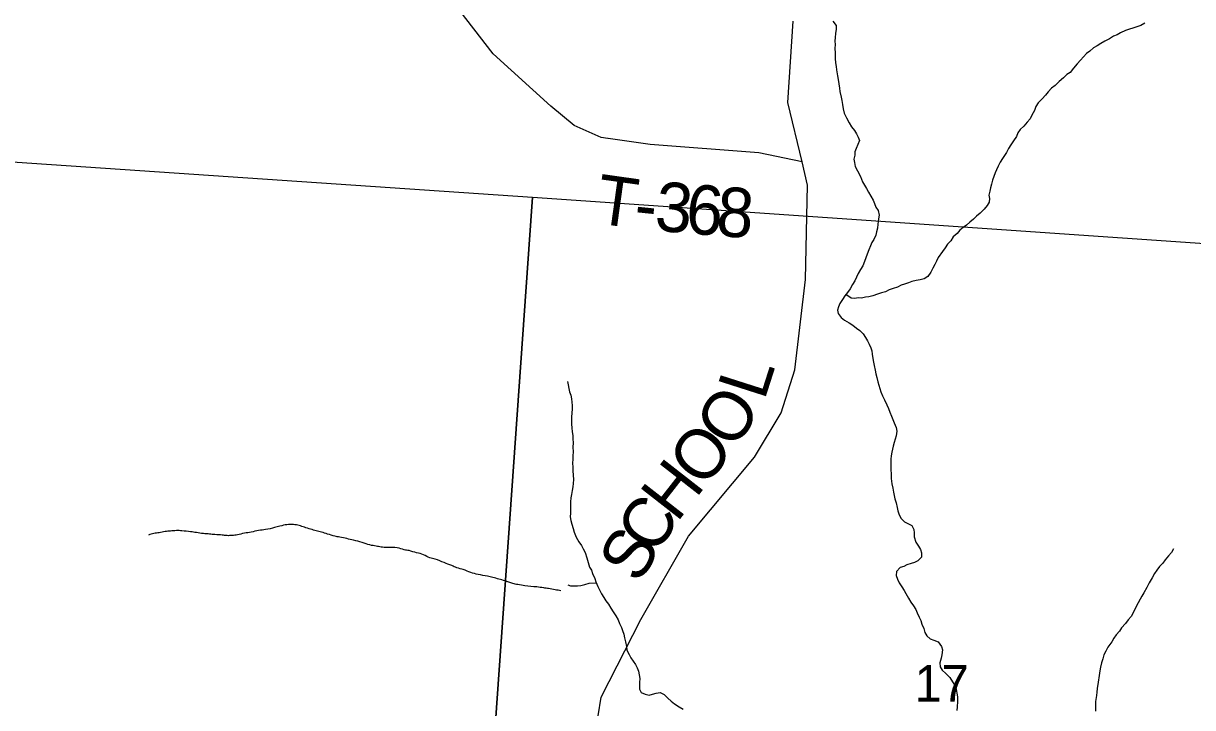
# Model space of a CAD drawing. Extents: x -15 to 405, y -40 to 87.
# Drawn here: x 6.81 to 8.153, y 19.155 to 19.941 of the extents above; entities that cross this region are included whole.
import ezdxf

# ---------------------------------------------------------------- set-up
doc = ezdxf.new("R2010")
doc.units = 0
for name, color, linetype in [('GM_P_State_Location', 7, 'Continuous'), ('GM_X_Adjacent_County_Text', 7, 'Continuous'), ('GM_X_Airport_Location_Class_2', 7, 'Continuous'), ('GM_X_County_Road', 7, 'Continuous'), ('GM_X_Major_Lake_Text', 7, 'Continuous'), ('GM_X_Minor_Lake', 7, 'Continuous'), ('GM_X_Minor_River', 7, 'Continuous'), ('GM_X_Township_Text', 7, 'Continuous')]:
    doc.layers.add(name, color=color, linetype=linetype)

msp = doc.modelspace()

# ---------------------------------------------------------------- linework, layer by layer
at = {"layer": 'GM_P_State_Location'}
msp.add_lwpolyline([(7.7042, 19.7821), (7.6545, 19.7924), (7.5297, 19.802), (7.4815, 19.809)], dxfattribs=at)
at = {"layer": 'GM_X_Adjacent_County_Text'}
for points in [[(7.7396, 19.9438), (7.7434, 19.9389), (7.7434, 19.9343), (7.7426, 19.9298), (7.7423, 19.9248), (7.7419, 19.921), (7.7423, 19.9165), (7.7419, 19.9127), (7.7423, 19.907), (7.7423, 19.9009), (7.7427, 19.896), (7.7435, 19.8918), (7.7439, 19.888), (7.745, 19.8808), (7.7458, 19.8767), (7.7466, 19.8717), (7.7474, 19.8668), (7.7478, 19.863), (7.7493, 19.8566), (7.7501, 19.8528), (7.7508, 19.8482), (7.7516, 19.8429), (7.7528, 19.838), (7.7554, 19.8327), (7.7585, 19.827), (7.7611, 19.8225), (7.7646, 19.8183), (7.7669, 19.8145), (7.7688, 19.8107), (7.7703, 19.8066), (7.7684, 19.802), (7.7665, 19.7974), (7.765, 19.7937), (7.7647, 19.7899), (7.7639, 19.7853), (7.7643, 19.7815), (7.7651, 19.777), (7.7681, 19.7717), (7.7712, 19.7652), (7.7738, 19.7592), (7.7758, 19.7554), (7.7784, 19.7516), (7.7807, 19.7474), (7.7834, 19.7429), (7.7861, 19.7383), (7.7876, 19.7342), (7.7891, 19.73), (7.7918, 19.7262), (7.7929, 19.7209), (7.7922, 19.7167), (7.7914, 19.7107), (7.7907, 19.7061), (7.7896, 19.7019), (7.7888, 19.6981), (7.7866, 19.6932), (7.7843, 19.6894), (7.7828, 19.6856), (7.7809, 19.681), (7.779, 19.6761), (7.7775, 19.6719), (7.776, 19.6678), (7.7741, 19.6628), (7.7715, 19.6586), (7.7688, 19.6541), (7.7669, 19.6499), (7.7647, 19.6457), (7.762, 19.6412), (7.7594, 19.6362), (7.7563, 19.6321), (7.7533, 19.6283), (7.7507, 19.6241), (7.7476, 19.6195), (7.7461, 19.6157), (7.745, 19.6119), (7.7458, 19.6081), (7.7492, 19.6036), (7.753, 19.6002), (7.7583, 19.5972), (7.7625, 19.5945), (7.7667, 19.5911), (7.7705, 19.5885), (7.7743, 19.5847), (7.777, 19.5805), (7.7793, 19.5767), (7.7812, 19.573), (7.7831, 19.5688)], [(8.0977, 19.9413), (8.0931, 19.9386), (8.0886, 19.9371), (8.084, 19.9359), (8.0802, 19.9344), (8.0757, 19.9329), (8.07, 19.9302), (8.0662, 19.9279), (8.062, 19.9264), (8.0571, 19.9233), (8.0518, 19.9207), (8.0472, 19.918), (8.043, 19.9153), (8.0389, 19.9131), (8.0347, 19.9092), (8.0309, 19.9066), (8.0275, 19.9028), (8.0241, 19.899), (8.0203, 19.8948), (8.0158, 19.8899), (8.012, 19.8849), (8.0082, 19.8826), (8.0044, 19.8785), (7.9995, 19.8743), (7.9949, 19.8697), (7.9908, 19.8667), (7.987, 19.8625), (7.9836, 19.8587), (7.9798, 19.8545), (7.9752, 19.8499), (7.9726, 19.8458), (7.9711, 19.8412), (7.9681, 19.8359), (7.9662, 19.8317), (7.9628, 19.8279), (7.959, 19.8233), (7.9548, 19.8192), (7.9522, 19.8154), (7.9503, 19.8112), (7.9469, 19.8062), (7.9439, 19.8017), (7.9412, 19.7975), (7.9389, 19.7929), (7.9344, 19.7861), (7.9318, 19.7819), (7.9295, 19.7774), (7.9276, 19.7732), (7.9261, 19.7694), (7.9246, 19.7652), (7.9231, 19.7611), (7.9219, 19.7565), (7.9208, 19.7523), (7.9197, 19.7485), (7.9189, 19.744), (7.9193, 19.7402), (7.919, 19.736), (7.9167, 19.7322), (7.9133, 19.728), (7.9087, 19.7231), (7.9046, 19.72), (7.9012, 19.7162), (7.897, 19.7128), (7.8932, 19.7094), (7.8894, 19.7067), (7.8856, 19.7037), (7.8822, 19.6999), (7.8777, 19.6961), (7.875, 19.6915), (7.8712, 19.6877), (7.8686, 19.6835), (7.8656, 19.6794), (7.8607, 19.6725), (7.8588, 19.668), (7.8569, 19.6642), (7.8546, 19.66), (7.852, 19.6554), (7.8486, 19.6505), (7.8444, 19.6478), (7.8398, 19.6467), (7.8353, 19.6459), (7.8303, 19.6448), (7.8266, 19.6432), (7.822, 19.6417), (7.8182, 19.6406), (7.8137, 19.6383), (7.8087, 19.6367), (7.8042, 19.6352), (7.8, 19.6329), (7.7954, 19.6318), (7.7909, 19.6303), (7.7856, 19.6283), (7.781, 19.6272), (7.7772, 19.6268), (7.7727, 19.6257), (7.7689, 19.626), (7.7643, 19.6253), (7.7605, 19.6256)], [(7.7605, 19.6256), (7.7545, 19.6297)], [(7.7831, 19.5688), (7.7842, 19.565), (7.7846, 19.5612), (7.7854, 19.5563), (7.7862, 19.5521), (7.7869, 19.5483), (7.7881, 19.543), (7.7889, 19.5388), (7.79, 19.5347), (7.7912, 19.5297), (7.7923, 19.5256), (7.7946, 19.518), (7.7965, 19.5135), (7.7988, 19.5089), (7.8015, 19.5032), (7.8034, 19.4991), (7.8049, 19.4949), (7.8068, 19.49), (7.8084, 19.4862), (7.8099, 19.4824), (7.8122, 19.4771), (7.813, 19.4729), (7.8122, 19.4676), (7.8111, 19.4638), (7.8099, 19.46), (7.8088, 19.4555), (7.8073, 19.4486), (7.8066, 19.4444), (7.8062, 19.4407), (7.8062, 19.4365), (7.8062, 19.4323), (7.8062, 19.4285), (7.8066, 19.424), (7.8066, 19.4187), (7.8074, 19.4126), (7.8086, 19.4073), (7.8093, 19.4027), (7.8101, 19.3989), (7.8109, 19.3952), (7.8124, 19.3906), (7.8136, 19.3853), (7.8143, 19.3815), (7.8159, 19.377), (7.8182, 19.3728), (7.822, 19.3686), (7.8265, 19.3664), (7.8303, 19.3645), (7.8326, 19.3599), (7.833, 19.3561), (7.833, 19.3516), (7.8349, 19.3455), (7.838, 19.341), (7.8403, 19.3372), (7.8414, 19.333), (7.8414, 19.3281), (7.8373, 19.3239), (7.8335, 19.322), (7.8297, 19.3209), (7.8247, 19.3193), (7.821, 19.3174), (7.8168, 19.3163), (7.8126, 19.3117), (7.8123, 19.3072), (7.8138, 19.303), (7.8157, 19.2988), (7.8187, 19.2943), (7.8214, 19.2901), (7.8233, 19.2863), (7.8264, 19.281), (7.829, 19.2765), (7.8321, 19.2723), (7.8348, 19.2682), (7.8363, 19.2644), (7.8386, 19.2594), (7.8405, 19.2556), (7.8416, 19.2511), (7.8439, 19.2462), (7.8451, 19.2416), (7.8474, 19.2378), (7.8512, 19.2344), (7.8557, 19.2329), (7.8607, 19.231), (7.8645, 19.2257), (7.8656, 19.2216), (7.8649, 19.2159), (7.8641, 19.2121), (7.8626, 19.2068), (7.863, 19.2022), (7.8653, 19.1984), (7.8695, 19.1947), (7.8741, 19.1901), (7.8771, 19.1852), (7.8794, 19.1814), (7.8813, 19.1765), (7.8821, 19.1719), (7.8829, 19.1678), (7.8829, 19.1624), (7.8825, 19.1564), (7.8821, 19.1522)], [(7.4348, 19.53), (7.4373, 19.5182), (7.4388, 19.5141), (7.4396, 19.5099), (7.44, 19.5061), (7.4404, 19.5023), (7.4404, 19.4981), (7.44, 19.494), (7.4396, 19.489), (7.4396, 19.4849), (7.4397, 19.4811), (7.44, 19.4769), (7.4404, 19.472), (7.4412, 19.4678), (7.4412, 19.464), (7.4416, 19.4595), (7.4412, 19.4545), (7.4413, 19.4492), (7.4409, 19.4447), (7.4409, 19.4409), (7.4405, 19.4363), (7.4409, 19.4314), (7.4409, 19.4272), (7.4413, 19.4223), (7.4417, 19.4174), (7.4414, 19.4128), (7.441, 19.409), (7.4402, 19.4048), (7.4395, 19.4003), (7.4387, 19.3965), (7.4384, 19.3916), (7.4384, 19.3851), (7.4384, 19.3787), (7.438, 19.3745), (7.4388, 19.3703), (7.44, 19.3662), (7.4415, 19.3612), (7.4426, 19.3571), (7.4449, 19.351), (7.448, 19.3457), (7.451, 19.3415), (7.4529, 19.3377), (7.4552, 19.3336), (7.4571, 19.3275), (7.4587, 19.3222), (7.4602, 19.3169), (7.4625, 19.3131), (7.4636, 19.3093), (7.4663, 19.3036), (7.4675, 19.2999), (7.4698, 19.2945), (7.4717, 19.2908), (7.474, 19.2862), (7.4766, 19.2817), (7.4789, 19.2779), (7.482, 19.2741), (7.4846, 19.2695), (7.4873, 19.2654), (7.4904, 19.2608), (7.493, 19.2563), (7.4946, 19.2521), (7.4968, 19.2476), (7.498, 19.2438), (7.4995, 19.2396), (7.5003, 19.2355), (7.5014, 19.2309), (7.5026, 19.2256), (7.503, 19.2214), (7.5057, 19.2165), (7.5076, 19.2127), (7.5102, 19.2089), (7.5129, 19.2051), (7.5148, 19.201), (7.5163, 19.1972), (7.5171, 19.193), (7.5179, 19.1888), (7.5175, 19.1843), (7.5175, 19.1805), (7.5175, 19.1767), (7.5195, 19.1729), (7.524, 19.1707), (7.5286, 19.1699), (7.5327, 19.1707), (7.5369, 19.1722), (7.5415, 19.1726), (7.546, 19.1703), (7.5502, 19.1662), (7.554, 19.1628), (7.5578, 19.1597), (7.5632, 19.1563), (7.5677, 19.1537)], [(8.1308, 19.3379), (8.1285, 19.3337), (8.1251, 19.3296), (8.1213, 19.325), (8.1187, 19.3212), (8.1145, 19.3174), (8.1118, 19.3132), (8.1088, 19.3094), (8.1062, 19.3045), (8.1028, 19.2988), (8.1001, 19.2935), (8.0967, 19.2874), (8.0945, 19.2836), (8.0926, 19.2798), (8.0903, 19.2756), (8.0877, 19.2707), (8.0854, 19.2657), (8.082, 19.26), (8.0786, 19.2562), (8.0756, 19.2521), (8.071, 19.2471), (8.0687, 19.2433), (8.065, 19.2391), (8.0623, 19.2353), (8.06, 19.2308), (8.0555, 19.2247), (8.0529, 19.2201), (8.0506, 19.216), (8.0495, 19.2114), (8.048, 19.2069), (8.0468, 19.2019), (8.0461, 19.1977), (8.0453, 19.1924), (8.0442, 19.1845), (8.0431, 19.1773), (8.0427, 19.1731), (8.0424, 19.1693), (8.0412, 19.1625), (8.0412, 19.1583), (8.0413, 19.1515)], [(7.4354, 19.2964), (7.4382, 19.2952), (7.4428, 19.2952), (7.4466, 19.2952), (7.4504, 19.2956), (7.4549, 19.2968), (7.4599, 19.2983), (7.4679, 19.2988)]]:
    msp.add_lwpolyline(points, dxfattribs=at)
msp.add_spline([(7.4273, 19.2897), (7.4208, 19.2907), (7.4133, 19.2921), (7.4076, 19.293), (7.3997, 19.294), (7.3861, 19.2953), (7.3778, 19.2967), (7.3721, 19.298), (7.3631, 19.301), (7.3492, 19.3048), (7.3432, 19.3062), (7.3322, 19.3084), (7.3239, 19.3106), (7.3153, 19.3139), (7.3078, 19.3161), (7.3022, 19.3185), (7.2932, 19.3219), (7.2831, 19.326), (7.277, 19.3274), (7.2696, 19.331), (7.2617, 19.3332), (7.253, 19.3357), (7.2474, 19.3367), (7.2395, 19.3389), (7.2277, 19.3392), (7.2209, 19.3398), (7.2152, 19.3408), (7.2081, 19.3422), (7.1991, 19.3451), (7.1893, 19.3477), (7.1817, 19.3495), (7.1734, 19.3513), (7.1678, 19.3522), (7.1595, 19.3548), (7.1524, 19.3569), (7.1463, 19.3583), (7.14, 19.3604), (7.1328, 19.3625), (7.1268, 19.3646), (7.1204, 19.3656), (7.1128, 19.3655), (7.1048, 19.3638), (7.0986, 19.3621), (7.0883, 19.3598), (7.0803, 19.3589), (7.0719, 19.3569), (7.0639, 19.3557), (7.0559, 19.3537), (7.0498, 19.3531), (7.0441, 19.3529), (7.0384, 19.3535), (7.0301, 19.3541), (7.024, 19.3547), (7.0168, 19.3553), (7.0089, 19.3564), (7.0021, 19.3574), (6.9922, 19.3584), (6.9858, 19.3587), (6.9789, 19.3581), (6.9728, 19.3576), (6.966, 19.3563), (6.9599, 19.3553), (6.9537, 19.3536)], degree=3, dxfattribs=at)
at = {"layer": 'GM_X_Airport_Location_Class_2'}
for points in [[(6.3688, 19.8114), (7.3949, 19.7416), (7.3224, 18.7155), (6.2955, 18.7989)], [(7.3949, 19.7416), (8.4108, 19.6715), (8.3348, 18.6585), (7.3224, 18.7155)]]:
    msp.add_lwpolyline(points, close=True, dxfattribs=at)
at = {"layer": 'GM_X_Major_Lake_Text'}
msp.add_lwpolyline([(7.4815, 19.809), (7.4812, 19.8091), (7.4737, 19.8101), (7.4426, 19.8239), (7.4159, 19.8463), (7.3495, 19.9063), (7.2894, 19.9842), (7.2259, 20.0267), (7.1731, 20.0493), (7.0656, 20.0845), (7.0282, 20.0873), (7.028, 20.0874)], dxfattribs=at)
at = {"layer": 'GM_X_Township_Text'}
msp.add_lwpolyline([(7.4667, 19.1245), (7.4737, 19.1674), (7.5193, 19.2568), (7.574, 19.3523), (7.6496, 19.443), (7.6801, 19.494), (7.6961, 19.5432), (7.7083, 19.647), (7.7105, 19.7555), (7.7042, 19.7821), (7.6881, 19.8503), (7.6942, 19.9436)], dxfattribs=at)

# ---------------------------------------------------------------- texts
at = {"layer": 'GM_X_County_Road'}
msp.add_text('17', height=0.04186, rotation=0, dxfattribs=at).set_placement((7.8334, 19.1624))
at = {"layer": 'GM_X_Minor_Lake'}
for s, rotation, p in [('L', 72.2732, (7.6609, 19.5071)), ('O', 56.8922, (7.6264, 19.4503)), ('O', 50.8264, (7.591, 19.4062)), ('H', 52.0212, (7.5604, 19.367)), ('C', 57.451, (7.5361, 19.3289)), ('S', 59.997, (7.5173, 19.2962))]:
    msp.add_text(s, height=0.0568, rotation=rotation, dxfattribs=at).set_placement(p)
at = {"layer": 'GM_X_Minor_River'}
for s, rotation, p in [('T', 351.9899, (7.4655, 19.7121)), ('3', 354.8519, (7.5339, 19.7035)), ('6', 355.471, (7.5694, 19.7003)), ('8', 355.6151, (7.6045, 19.6975)), ('-', 354.1681, (7.51, 19.7059))]:
    msp.add_text(s, height=0.0568, rotation=rotation, dxfattribs=at).set_placement(p)

doc.saveas('drawing.dxf')
